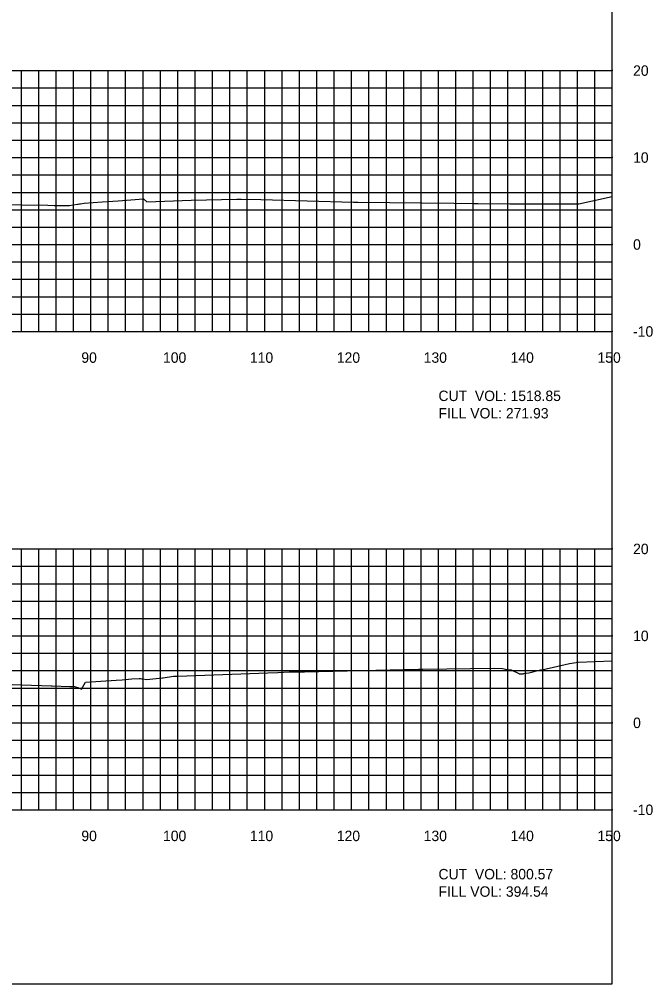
# Model space of a CAD drawing. Extents: x 1797419 to 1809236, y 248759 to 251512.
# Drawn here: x 1807812.8 to 1807885.7, y 250079.4 to 250190.3 of the extents above; entities that cross this region are included whole.
import ezdxf

# ---------------------------------------------------------------- set-up
doc = ezdxf.new("R2010")
doc.units = 0
for name, color, linetype in [('10', 7, 'Continuous'), ('31', 7, 'Continuous'), ('60', 7, 'Continuous'), ('ANNO-TXT', 7, 'Continuous'), ('Level 62', 7, 'Continuous'), ('M-ROADS', 7, 'Continuous')]:
    doc.layers.add(name, color=color, linetype=linetype)

msp = doc.modelspace()

# ---------------------------------------------------------------- linework, layer by layer
msp.add_lwpolyline([(1807581, 250079.43), (1807881, 250079.43), (1807881, 250269.43), (1807581, 250269.43)], close=True)
at = {"layer": '60'}
for p, q in [((1807881, 250154.43), (1807881, 250184.43)), ((1807881.06, 250184.43), (1807881, 250184.43)), ((1807881.06, 250174.43), (1807881, 250174.43)), ((1807881.06, 250164.43), (1807881, 250164.43)), ((1807581, 250154.43), (1807881, 250154.43)), ((1807821, 250154.37), (1807821, 250154.43)), ((1807831, 250154.37), (1807831, 250154.43)), ((1807841, 250154.37), (1807841, 250154.43)), ((1807851, 250154.37), (1807851, 250154.43)), ((1807861, 250154.37), (1807861, 250154.43)), ((1807871, 250154.37), (1807871, 250154.43)), ((1807881, 250154.37), (1807881, 250154.43)), ((1807881.06, 250154.43), (1807881, 250154.43)), ((1807881, 250099.43), (1807881, 250129.43)), ((1807881.06, 250129.43), (1807881, 250129.43)), ((1807881.06, 250119.43), (1807881, 250119.43)), ((1807881.06, 250109.43), (1807881, 250109.43)), ((1807581, 250099.43), (1807881, 250099.43)), ((1807821, 250099.37), (1807821, 250099.43)), ((1807831, 250099.37), (1807831, 250099.43)), ((1807841, 250099.37), (1807841, 250099.43)), ((1807851, 250099.37), (1807851, 250099.43)), ((1807861, 250099.37), (1807861, 250099.43)), ((1807871, 250099.37), (1807871, 250099.43)), ((1807881, 250099.37), (1807881, 250099.43)), ((1807881.06, 250099.43), (1807881, 250099.43))]:
    msp.add_line(p, q, dxfattribs=at)
at = {"layer": 'Level 62'}
for p, q in [((1807581, 250184.43), (1807881, 250184.43)), ((1807813, 250154.43), (1807813, 250184.43)), ((1807815, 250154.43), (1807815, 250184.43)), ((1807817, 250154.43), (1807817, 250184.43)), ((1807819, 250154.43), (1807819, 250184.43)), ((1807821, 250154.43), (1807821, 250184.43)), ((1807823, 250154.43), (1807823, 250184.43)), ((1807825, 250154.43), (1807825, 250184.43)), ((1807827, 250154.43), (1807827, 250184.43)), ((1807829, 250154.43), (1807829, 250184.43)), ((1807831, 250154.43), (1807831, 250184.43)), ((1807833, 250154.43), (1807833, 250184.43)), ((1807835, 250154.43), (1807835, 250184.43)), ((1807837, 250154.43), (1807837, 250184.43)), ((1807839, 250154.43), (1807839, 250184.43)), ((1807841, 250154.43), (1807841, 250184.43)), ((1807843, 250154.43), (1807843, 250184.43)), ((1807845, 250154.43), (1807845, 250184.43)), ((1807847, 250154.43), (1807847, 250184.43)), ((1807849, 250154.43), (1807849, 250184.43)), ((1807851, 250154.43), (1807851, 250184.43)), ((1807853, 250154.43), (1807853, 250184.43)), ((1807855, 250154.43), (1807855, 250184.43)), ((1807857, 250154.43), (1807857, 250184.43)), ((1807859, 250154.43), (1807859, 250184.43)), ((1807861, 250154.43), (1807861, 250184.43)), ((1807863, 250154.43), (1807863, 250184.43)), ((1807865, 250154.43), (1807865, 250184.43)), ((1807867, 250154.43), (1807867, 250184.43)), ((1807869, 250154.43), (1807869, 250184.43)), ((1807871, 250154.43), (1807871, 250184.43)), ((1807873, 250154.43), (1807873, 250184.43)), ((1807875, 250154.43), (1807875, 250184.43)), ((1807877, 250154.43), (1807877, 250184.43)), ((1807879, 250154.43), (1807879, 250184.43)), ((1807881, 250154.43), (1807881, 250184.43)), ((1807581, 250182.43), (1807881, 250182.43)), ((1807581, 250180.43), (1807881, 250180.43)), ((1807581, 250178.43), (1807881, 250178.43)), ((1807581, 250176.43), (1807881, 250176.43)), ((1807581, 250174.43), (1807881, 250174.43)), ((1807581, 250172.43), (1807881, 250172.43)), ((1807581, 250170.43), (1807881, 250170.43)), ((1807581, 250168.43), (1807881, 250168.43)), ((1807581, 250166.43), (1807881, 250166.43)), ((1807581, 250164.43), (1807881, 250164.43)), ((1807581, 250162.43), (1807881, 250162.43)), ((1807581, 250160.43), (1807881, 250160.43)), ((1807581, 250158.43), (1807881, 250158.43)), ((1807581, 250156.43), (1807881, 250156.43)), ((1807581, 250154.43), (1807881, 250154.43)), ((1807581, 250129.43), (1807881, 250129.43)), ((1807813, 250099.43), (1807813, 250129.43)), ((1807815, 250099.43), (1807815, 250129.43)), ((1807817, 250099.43), (1807817, 250129.43)), ((1807819, 250099.43), (1807819, 250129.43)), ((1807821, 250099.43), (1807821, 250129.43)), ((1807823, 250099.43), (1807823, 250129.43)), ((1807825, 250099.43), (1807825, 250129.43)), ((1807827, 250099.43), (1807827, 250129.43)), ((1807829, 250099.43), (1807829, 250129.43)), ((1807831, 250099.43), (1807831, 250129.43)), ((1807833, 250099.43), (1807833, 250129.43)), ((1807835, 250099.43), (1807835, 250129.43)), ((1807837, 250099.43), (1807837, 250129.43)), ((1807839, 250099.43), (1807839, 250129.43)), ((1807841, 250099.43), (1807841, 250129.43)), ((1807843, 250099.43), (1807843, 250129.43)), ((1807845, 250099.43), (1807845, 250129.43)), ((1807847, 250099.43), (1807847, 250129.43)), ((1807849, 250099.43), (1807849, 250129.43)), ((1807851, 250099.43), (1807851, 250129.43)), ((1807853, 250099.43), (1807853, 250129.43)), ((1807855, 250099.43), (1807855, 250129.43)), ((1807857, 250099.43), (1807857, 250129.43)), ((1807859, 250099.43), (1807859, 250129.43)), ((1807861, 250099.43), (1807861, 250129.43)), ((1807863, 250099.43), (1807863, 250129.43)), ((1807865, 250099.43), (1807865, 250129.43)), ((1807867, 250099.43), (1807867, 250129.43)), ((1807869, 250099.43), (1807869, 250129.43)), ((1807871, 250099.43), (1807871, 250129.43)), ((1807873, 250099.43), (1807873, 250129.43)), ((1807875, 250099.43), (1807875, 250129.43)), ((1807877, 250099.43), (1807877, 250129.43)), ((1807879, 250099.43), (1807879, 250129.43)), ((1807881, 250099.43), (1807881, 250129.43)), ((1807581, 250127.43), (1807881, 250127.43)), ((1807581, 250125.43), (1807881, 250125.43)), ((1807581, 250123.43), (1807881, 250123.43)), ((1807581, 250121.43), (1807881, 250121.43)), ((1807581, 250119.43), (1807881, 250119.43)), ((1807581, 250117.43), (1807881, 250117.43)), ((1807581, 250115.43), (1807881, 250115.43)), ((1807581, 250113.43), (1807881, 250113.43)), ((1807581, 250111.43), (1807881, 250111.43)), ((1807581, 250109.43), (1807881, 250109.43)), ((1807581, 250107.43), (1807881, 250107.43)), ((1807581, 250105.43), (1807881, 250105.43)), ((1807581, 250103.43), (1807881, 250103.43)), ((1807581, 250101.43), (1807881, 250101.43)), ((1807581, 250099.43), (1807881, 250099.43))]:
    msp.add_line(p, q, dxfattribs=at)
at = {"layer": 'M-ROADS'}
for points in [[(1807806.64, 250169.07), (1807816.04, 250168.94), (1807816.78, 250168.93), (1807818.54, 250168.92), (1807818.95, 250168.98), (1807819.47, 250169.06), (1807819.52, 250169.07), (1807819.69, 250169.1), (1807819.81, 250169.12), (1807820.24, 250169.18), (1807822.28, 250169.33), (1807822.92, 250169.38), (1807824.15, 250169.47), (1807827.06, 250169.68), (1807827.07, 250169.67), (1807827.43, 250169.33), (1807832.54, 250169.52), (1807837.8, 250169.63), (1807838.23, 250169.63), (1807838.3, 250169.63), (1807840.56, 250169.62), (1807851.22, 250169.3), (1807851.36, 250169.3), (1807851.72, 250169.3), (1807862.78, 250169.19), (1807865.08, 250169.15), (1807865.51, 250169.15), (1807865.58, 250169.15), (1807869.2, 250169.12), (1807876.65, 250169.1), (1807876.93, 250169.1), (1807877.15, 250169.1), (1807881, 250169.97)], [(1807805.15, 250114.05), (1807816.42, 250113.69), (1807816.56, 250113.69), (1807818.59, 250113.62), (1807819.05, 250113.6), (1807819.1, 250113.59), (1807819.33, 250113.54), (1807819.47, 250113.5), (1807819.48, 250113.5), (1807819.93, 250113.32), (1807820.06, 250113.57), (1807820.38, 250114.11), (1807823.89, 250114.34), (1807824.61, 250114.39), (1807825.72, 250114.47), (1807826.57, 250114.53), (1807826.7, 250114.51), (1807826.87, 250114.49), (1807826.97, 250114.47), (1807827.39, 250114.4), (1807829.23, 250114.61), (1807829.31, 250114.62), (1807830.5, 250114.78), (1807830.82, 250114.78), (1807831, 250114.78), (1807841.36, 250115.17), (1807842.5, 250115.22), (1807843.81, 250115.28), (1807843.85, 250115.28), (1807844.31, 250115.28), (1807845.58, 250115.28), (1807858.71, 250115.59), (1807859.04, 250115.59), (1807859.21, 250115.59), (1807867.43, 250115.72), (1807868.38, 250115.68), (1807868.89, 250115.57), (1807869.01, 250115.52), (1807869.36, 250115.53), (1807870.23, 250115.1), (1807870.28, 250115.08), (1807870.3, 250115.08), (1807870.75, 250115.08), (1807870.78, 250115.08), (1807870.79, 250115.09), (1807871.39, 250115.16), (1807872.76, 250115.53), (1807872.89, 250115.53), (1807876.09, 250116.25), (1807877.09, 250116.4), (1807880.99, 250116.54), (1807881, 250116.54)]]:
    msp.add_lwpolyline(points, dxfattribs=at)

# ---------------------------------------------------------------- texts
at = {"layer": '10'}
for s, p in [('90', (1807819.9, 250150.83)), ('100', (1807829.3, 250150.83)), ('110', (1807839.3, 250150.83)), ('120', (1807849.3, 250150.83)), ('130', (1807859.3, 250150.83)), ('140', (1807869.3, 250150.83)), ('150', (1807879.3, 250150.83)), ('90', (1807819.9, 250095.83)), ('100', (1807829.3, 250095.83)), ('110', (1807839.3, 250095.83)), ('120', (1807849.3, 250095.83)), ('130', (1807859.3, 250095.83)), ('140', (1807869.3, 250095.83)), ('150', (1807879.3, 250095.83))]:
    msp.add_text(s, height=1.2, dxfattribs=at).set_placement(p)
at = {"layer": '31'}
for s, p in [('20', (1807883.4, 250183.83)), ('10', (1807883.4, 250173.83)), ('0', (1807883.4, 250163.83)), ('-10', (1807883.4, 250153.83)), ('20', (1807883.4, 250128.83)), ('10', (1807883.4, 250118.83)), ('0', (1807883.4, 250108.83)), ('-10', (1807883.4, 250098.83))]:
    msp.add_text(s, height=1.2, dxfattribs=at).set_placement(p)
at = {"layer": 'ANNO-TXT'}
for s, p in [('CUT  VOL: 1518.85', (1807861, 250146.43)), ('FILL VOL: 271.93', (1807861, 250144.43)), ('CUT  VOL: 800.57', (1807861, 250091.43)), ('FILL VOL: 394.54', (1807861, 250089.43))]:
    msp.add_text(s, height=1.2, dxfattribs=at).set_placement(p)

doc.saveas('drawing.dxf')
